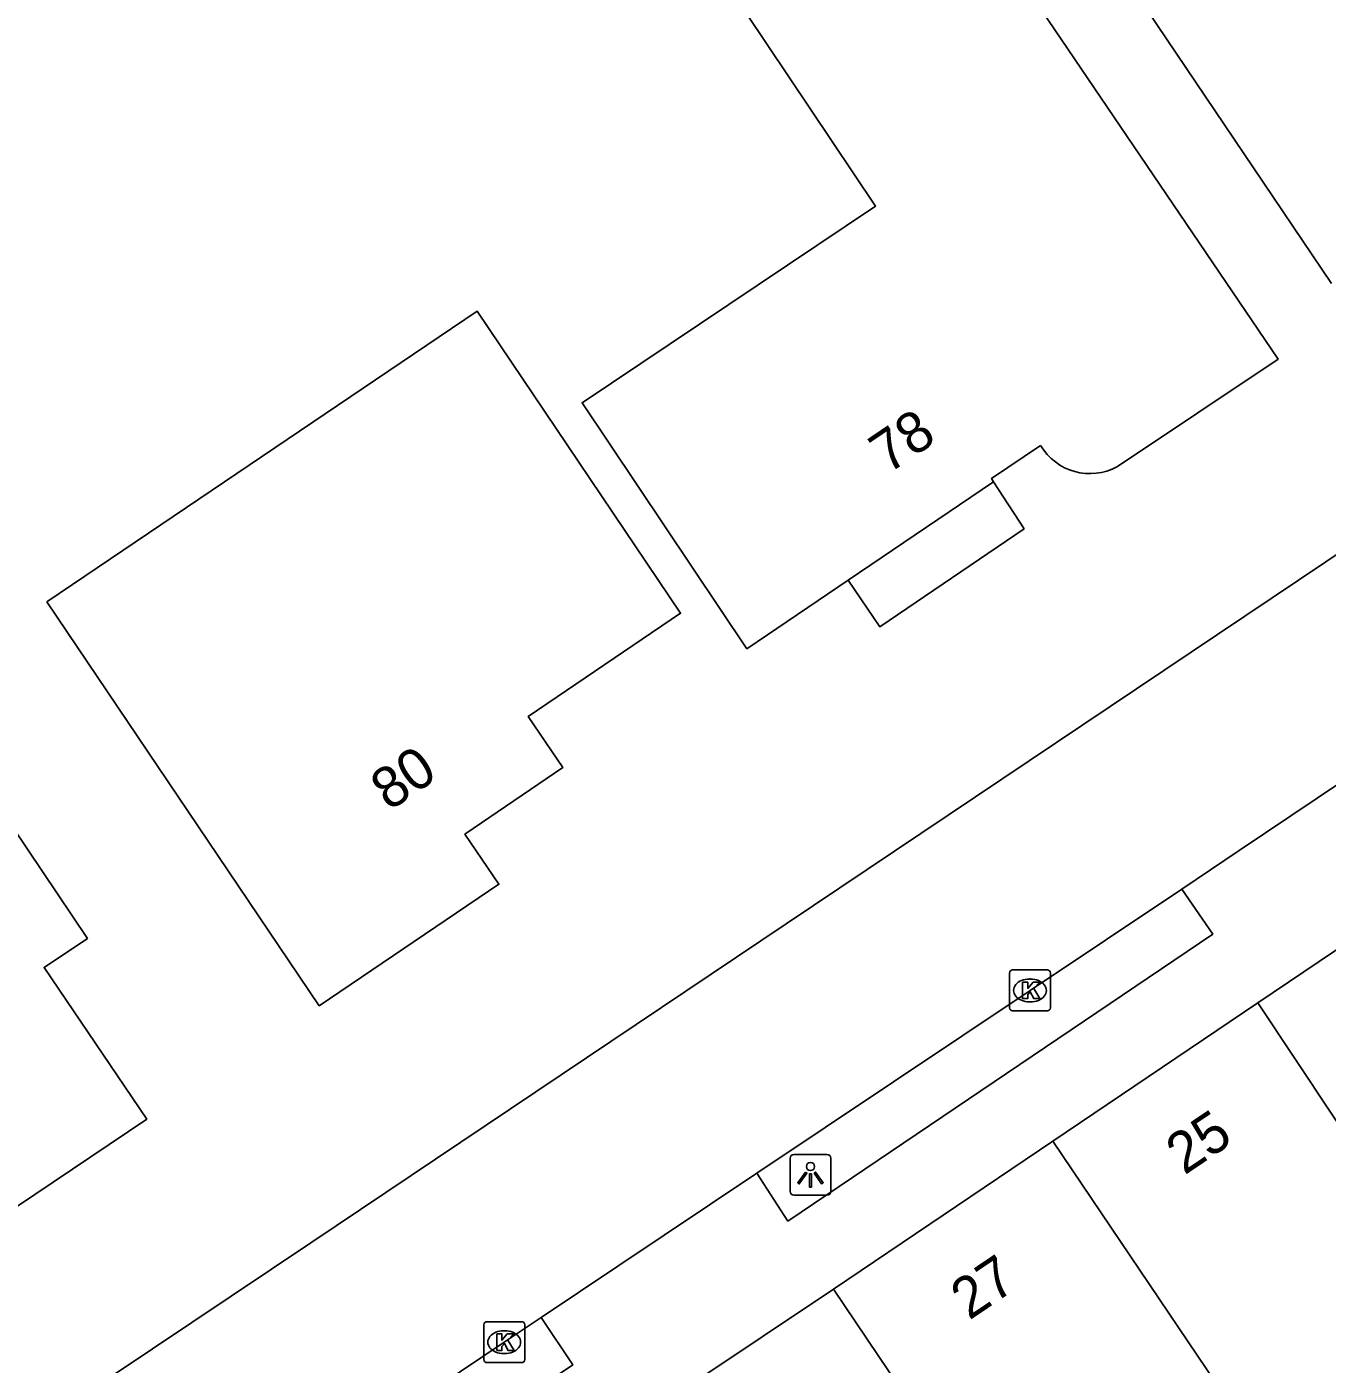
# Model space of a CAD drawing. Extents: x 158797 to 159887, y 384318 to 385255.
# Drawn here: x 159065.41 to 159097.22, y 384860.77 to 384893.48 of the extents above; entities that cross this region are included whole.
import ezdxf

# ---------------------------------------------------------------- set-up
doc = ezdxf.new("R2010")
doc.units = 0
for name, color, linetype in [('IMGEO_Kolk', 7, 'Continuous'), ('IMGEO_Lichtpunt', 7, 'Continuous'), ('IMGEO_Pand', 7, 'Continuous'), ('IMGEO_Pand_nummerreeks', 7, 'Continuous'), ('IMGEO_Pand_overbouw', 7, 'Continuous'), ('IMGEO_Parkeervlak_open', 7, 'Continuous'), ('IMGEO_Rijbaan_lokaal_open', 7, 'Continuous'), ('IMGEO_Voetpad_open', 7, 'Continuous')]:
    doc.layers.add(name, color=color, linetype=linetype)

msp = doc.modelspace()

# ---------------------------------------------------------------- linework, layer by layer
at = {"layer": 'IMGEO_Kolk'}
for p, q in [((159089.447, 384869.483), (159089.447, 384870.335)), ((159089.522, 384870.409), (159090.374, 384870.409)), ((159089.935, 384870.189), (159089.96, 384870.189)), ((159090.448, 384870.335), (159090.448, 384869.483)), ((159089.958, 384869.629), (159089.933, 384869.629)), ((159090.374, 384869.409), (159089.522, 384869.409)), ((159076.587, 384860.88), (159076.587, 384861.732)), ((159076.662, 384861.806), (159077.514, 384861.806)), ((159077.588, 384861.732), (159077.588, 384860.88)), ((159077.075, 384861.586), (159077.1, 384861.586)), ((159077.098, 384861.026), (159077.073, 384861.026)), ((159077.514, 384860.806), (159076.662, 384860.806))]:
    msp.add_line(p, q, dxfattribs=at)
for points in [[(159089.447, 384869.483), (159089.447, 384870.335)], [(159089.522, 384870.409), (159090.374, 384870.409)], [(159089.768, 384870.109), (159089.891, 384870.109), (159089.891, 384869.958), (159090.021, 384870.109), (159090.185, 384870.109), (159090.039, 384869.958), (159090.192, 384869.709), (159090.04, 384869.709), (159089.955, 384869.873), (159089.891, 384869.806), (159089.891, 384869.709), (159089.768, 384869.709), (159089.768, 384870.109)], [(159090.448, 384870.335), (159090.448, 384869.483)], [(159090.374, 384869.409), (159089.522, 384869.409)], [(159076.587, 384860.88), (159076.587, 384861.732)], [(159076.662, 384861.806), (159077.514, 384861.806)], [(159077.588, 384861.732), (159077.588, 384860.88)], [(159076.908, 384861.506), (159077.031, 384861.506), (159077.031, 384861.355), (159077.161, 384861.506), (159077.325, 384861.506), (159077.179, 384861.355), (159077.332, 384861.106), (159077.18, 384861.106), (159077.095, 384861.27), (159077.031, 384861.203), (159077.031, 384861.106), (159076.908, 384861.106), (159076.908, 384861.506)], [(159077.514, 384860.806), (159076.662, 384860.806)]]:
    msp.add_lwpolyline(points, dxfattribs=at)
for centre, start, end in [((159089.524, 384870.333), 91.552, 178.448), ((159089.524, 384870.333), 91.552, 178.448), ((159090.372, 384870.333), 1.552, 88.448), ((159090.372, 384870.333), 1.552, 88.448), ((159089.524, 384869.485), 181.552, 268.448), ((159089.524, 384869.485), 181.552, 268.448), ((159090.372, 384869.485), 271.552, 358.448), ((159090.372, 384869.485), 271.552, 358.448), ((159076.664, 384861.73), 91.552, 178.448), ((159076.664, 384861.73), 91.552, 178.448), ((159077.512, 384861.73), 1.552, 88.448), ((159077.512, 384861.73), 1.552, 88.448), ((159076.664, 384860.882), 181.552, 268.448), ((159076.664, 384860.882), 181.552, 268.448), ((159077.512, 384860.882), 271.552, 358.448), ((159077.512, 384860.882), 271.552, 358.448)]:
    msp.add_arc(centre, 0.0765, start, end, dxfattribs=at)
for centre, major_axis, ratio, start_param, end_param in [((159089.934, 384869.909), (-0.387, 0.002), 0.722429, 4.712389, 7.853982), ((159089.959, 384869.909), (-0.39, 0.002), 0.717154, 1.570796, 4.712389), ((159077.074, 384861.306), (-0.387, 0.002), 0.722429, 4.712389, 7.853982), ((159077.099, 384861.306), (-0.39, 0.002), 0.717154, 1.570796, 4.712389)]:
    msp.add_ellipse(centre, major_axis=major_axis, ratio=ratio, start_param=start_param, end_param=end_param, dxfattribs=at)
at = {"layer": 'IMGEO_Lichtpunt'}
for p, q in [((159084.981, 384865.899), (159084.173, 384865.899)), ((159084.981, 384865.899), (159084.173, 384865.899)), ((159084.079, 384865.804), (159084.079, 384864.997)), ((159084.079, 384865.804), (159084.079, 384864.997)), ((159085.075, 384864.997), (159085.075, 384865.804)), ((159085.075, 384864.997), (159085.075, 384865.804)), ((159084.173, 384864.903), (159084.981, 384864.903)), ((159084.173, 384864.903), (159084.981, 384864.903))]:
    msp.add_line(p, q, dxfattribs=at)
for points in [[(159084.453, 384865.468), (159084.492, 384865.44), (159084.304, 384865.178), (159084.266, 384865.205), (159084.453, 384865.468)], [(159084.555, 384865.42), (159084.602, 384865.42), (159084.602, 384865.098), (159084.555, 384865.098), (159084.555, 384865.42)], [(159084.665, 384865.44), (159084.703, 384865.467), (159084.89, 384865.205), (159084.851, 384865.177), (159084.665, 384865.44)]]:
    msp.add_lwpolyline(points, dxfattribs=at)
msp.add_circle((159084.578, 384865.602), 0.0994, dxfattribs=at)
for centre, start, end in [((159084.173, 384865.804), 90, 180), ((159084.173, 384865.804), 90, 180), ((159084.981, 384865.804), 0, 90), ((159084.981, 384865.804), 0, 90), ((159084.173, 384864.997), 180, 270), ((159084.173, 384864.997), 180, 270), ((159084.981, 384864.997), 270, 0), ((159084.981, 384864.997), 270, 360)]:
    msp.add_arc(centre, 0.0946, start, end, dxfattribs=at)
at = {"layer": 'IMGEO_Pand'}
for points in [[(159081.397, 384896.215), (159086.379, 384899.567), (159096.015, 384885.352), (159092.086, 384882.722)], [(159090.205, 384883.241), (159089.003, 384882.427), (159089.054, 384882.35), (159085.496, 384879.941), (159083.023, 384878.267), (159078.992, 384884.282), (159086.17, 384889.092), (159081.397, 384896.215)], [(159065.904, 384879.414), (159076.425, 384886.527), (159081.403, 384879.133), (159077.676, 384876.609), (159078.518, 384875.361), (159076.125, 384873.728), (159076.957, 384872.505), (159072.563, 384869.533), (159065.904, 384879.414)], [(159052.919, 384869.358), (159053.312, 384869.625), (159053.56, 384869.259), (159060.454, 384873.94), (159058.612, 384876.681), (159061.77, 384878.803), (159066.891, 384871.183), (159065.834, 384870.472), (159068.346, 384866.761), (159062.862, 384863.078), (159061.902, 384864.507), (159057.995, 384861.883), (159052.919, 384869.358)], [(159090.505, 384866.224), (159095.523, 384869.608)], [(159095.523, 384869.608), (159100.112, 384862.697)], [(159085.14, 384862.606), (159090.505, 384866.224)], [(159097.111, 384856.433), (159090.505, 384866.224)], [(159089.764, 384855.737), (159085.14, 384862.606)]]:
    msp.add_lwpolyline(points, dxfattribs=at)
msp.add_arc((159091.414, 384883.955), 1.404, 210.5665, 298.5833, dxfattribs=at)
at = {"layer": 'IMGEO_Pand_overbouw'}
msp.add_lwpolyline([(159089.808, 384881.2), (159089.054, 384882.35), (159085.496, 384879.941), (159086.271, 384878.805)], close=True, dxfattribs=at)
at = {"layer": 'IMGEO_Parkeervlak_open'}
msp.add_lwpolyline([(159097.325, 384887.202), (159090.434, 384897.42), (159086.146, 384903.814)], dxfattribs=at)
at = {"layer": 'IMGEO_Rijbaan_lokaal_open'}
for points in [[(159024.825, 384831.804), (159044.696, 384845.173), (159051.975, 384850.093), (159072.358, 384863.736), (159083.984, 384871.536), (159097.187, 384880.393), (159102.738, 384884.143)], [(159098.88, 384875.893), (159095.066, 384873.328), (159093.66, 384872.389)], [(159093.66, 384872.389), (159089.948, 384869.909), (159083.267, 384865.439)], [(159083.267, 384865.439), (159079.869, 384863.166), (159077.992, 384861.91)], [(159077.992, 384861.91), (159077.088, 384861.306), (159067.571, 384854.918)]]:
    msp.add_lwpolyline(points, dxfattribs=at)
at = {"layer": 'IMGEO_Voetpad_open'}
for points in [[(159100.767, 384873.143), (159095.523, 384869.608)], [(159083.267, 384865.439), (159084.027, 384864.267), (159094.417, 384871.287), (159093.66, 384872.389)], [(159085.14, 384862.606), (159079.881, 384859.085)], [(159067.571, 384854.918), (159068.374, 384853.737), (159078.763, 384860.748), (159077.992, 384861.91)]]:
    msp.add_lwpolyline(points, dxfattribs=at)

# ---------------------------------------------------------------- texts
at = {"layer": 'IMGEO_Pand_nummerreeks'}
for s, rotation, p in [('78', 34.1082, (159086.472, 384882.525)), ('80', 34.3087, (159074.275, 384874.282)), ('25', 33.9936, (159093.724, 384865.38)), ('27', 33.9936, (159088.46, 384861.83))]:
    msp.add_text(s, height=1, rotation=rotation, dxfattribs=at).set_placement(p)

doc.saveas('drawing.dxf')
